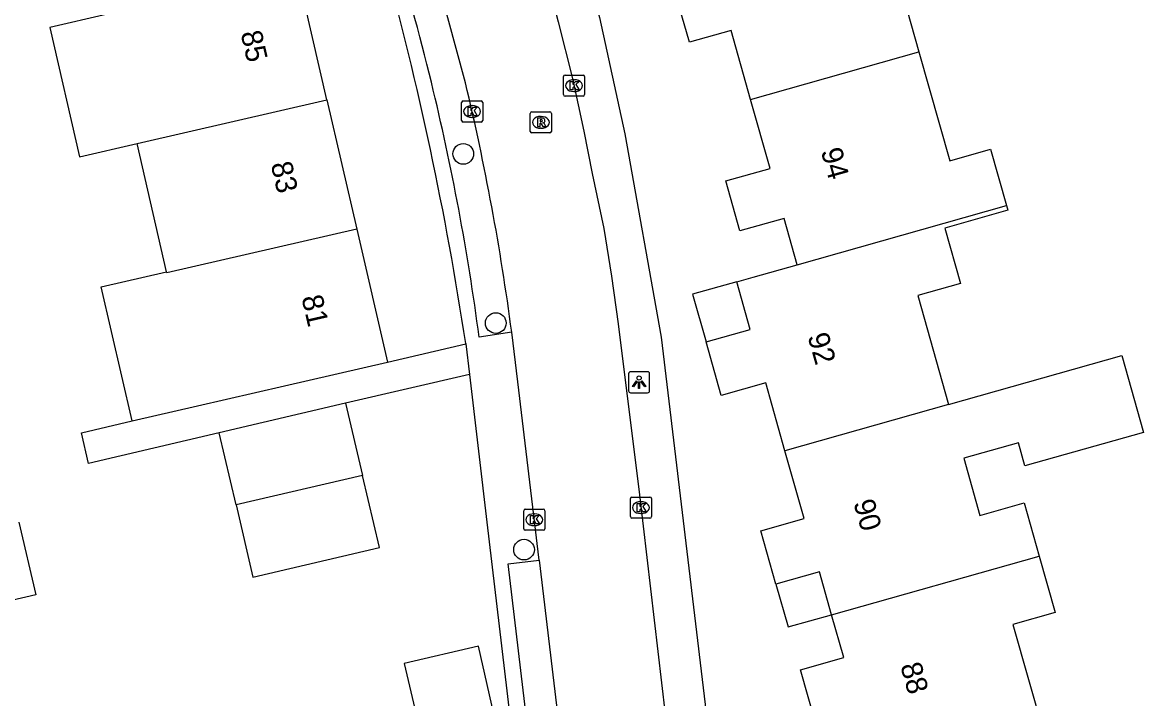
# Model space of a CAD drawing. Extents: x 158461 to 159795, y 387220 to 388672.
# Drawn here: x 159614.8 to 159667.9, y 388009.6 to 388041.7 of the extents above; entities that cross this region are included whole.
import ezdxf

# ---------------------------------------------------------------- set-up
doc = ezdxf.new("R2010")
doc.units = 0
for name, color, linetype in [('IMGEO_Boom', 7, 'Continuous'), ('IMGEO_Kolk', 7, 'Continuous'), ('IMGEO_Lichtpunt', 7, 'Continuous'), ('IMGEO_Muur', 7, 'Continuous'), ('IMGEO_Pand', 7, 'Continuous'), ('IMGEO_Pand_nummerreeks', 7, 'Continuous'), ('IMGEO_Pand_overbouw', 7, 'Continuous'), ('IMGEO_Rijbaan_lokaal_open', 7, 'Continuous'), ('IMGEO_Rioolput', 7, 'Continuous'), ('IMGEO_Voetpad_open', 7, 'Continuous')]:
    doc.layers.add(name, color=color, linetype=linetype)

msp = doc.modelspace()

# ---------------------------------------------------------------- linework, layer by layer
at = {"layer": 'IMGEO_Boom'}
for centre in [(159635.644, 388035.443), (159637.184, 388027.43), (159638.521, 388016.699)]:
    msp.add_circle(centre, 0.489, dxfattribs=at)
at = {"layer": 'IMGEO_Kolk'}
for p, q in [((159640.39, 388038.25), (159640.39, 388039.102)), ((159640.465, 388039.176), (159641.317, 388039.176)), ((159640.878, 388038.956), (159640.903, 388038.956)), ((159641.391, 388039.102), (159641.391, 388038.25)), ((159641.317, 388038.176), (159640.465, 388038.176)), ((159640.901, 388038.396), (159640.876, 388038.396)), ((159635.563, 388037.026), (159635.563, 388037.878)), ((159635.638, 388037.952), (159636.49, 388037.952)), ((159636.051, 388037.732), (159636.076, 388037.732)), ((159636.564, 388037.878), (159636.564, 388037.026)), ((159636.074, 388037.172), (159636.049, 388037.172)), ((159636.49, 388036.952), (159635.638, 388036.952)), ((159643.555, 388018.265), (159643.555, 388019.117)), ((159643.63, 388019.191), (159644.482, 388019.191)), ((159644.556, 388019.117), (159644.556, 388018.265)), ((159638.506, 388017.69), (159638.506, 388018.542)), ((159638.581, 388018.616), (159639.433, 388018.616)), ((159639.507, 388018.542), (159639.507, 388017.69)), ((159644.043, 388018.971), (159644.068, 388018.971)), ((159638.994, 388018.396), (159639.019, 388018.396)), ((159644.482, 388018.191), (159643.63, 388018.191)), ((159644.066, 388018.411), (159644.041, 388018.411)), ((159639.433, 388017.616), (159638.581, 388017.616)), ((159639.017, 388017.836), (159638.992, 388017.836))]:
    msp.add_line(p, q, dxfattribs=at)
for points in [[(159640.39, 388038.25), (159640.39, 388039.102)], [(159640.465, 388039.176), (159641.317, 388039.176)], [(159640.711, 388038.876), (159640.834, 388038.876), (159640.834, 388038.725), (159640.964, 388038.876), (159641.128, 388038.876), (159640.982, 388038.725), (159641.135, 388038.476), (159640.983, 388038.476), (159640.898, 388038.64), (159640.834, 388038.573), (159640.834, 388038.476), (159640.711, 388038.476), (159640.711, 388038.876)], [(159641.391, 388039.102), (159641.391, 388038.25)], [(159641.317, 388038.176), (159640.465, 388038.176)], [(159635.563, 388037.026), (159635.563, 388037.878)], [(159635.638, 388037.952), (159636.49, 388037.952)], [(159635.884, 388037.652), (159636.007, 388037.652), (159636.007, 388037.501), (159636.137, 388037.652), (159636.301, 388037.652), (159636.155, 388037.501), (159636.308, 388037.252), (159636.156, 388037.252), (159636.071, 388037.416), (159636.007, 388037.349), (159636.007, 388037.252), (159635.884, 388037.252), (159635.884, 388037.652)], [(159636.564, 388037.878), (159636.564, 388037.026)], [(159636.49, 388036.952), (159635.638, 388036.952)], [(159643.555, 388018.265), (159643.555, 388019.117)], [(159643.63, 388019.191), (159644.482, 388019.191)], [(159644.556, 388019.117), (159644.556, 388018.265)], [(159638.506, 388017.69), (159638.506, 388018.542)], [(159638.581, 388018.616), (159639.433, 388018.616)], [(159639.507, 388018.542), (159639.507, 388017.69)], [(159643.876, 388018.891), (159643.999, 388018.891), (159643.999, 388018.74), (159644.129, 388018.891), (159644.293, 388018.891), (159644.147, 388018.74), (159644.3, 388018.491), (159644.148, 388018.491), (159644.063, 388018.655), (159643.999, 388018.588), (159643.999, 388018.491), (159643.876, 388018.491), (159643.876, 388018.891)], [(159638.827, 388018.316), (159638.95, 388018.316), (159638.95, 388018.165), (159639.08, 388018.316), (159639.244, 388018.316), (159639.098, 388018.165), (159639.251, 388017.916), (159639.099, 388017.916), (159639.014, 388018.08), (159638.95, 388018.013), (159638.95, 388017.916), (159638.827, 388017.916), (159638.827, 388018.316)], [(159644.482, 388018.191), (159643.63, 388018.191)], [(159639.433, 388017.616), (159638.581, 388017.616)]]:
    msp.add_lwpolyline(points, dxfattribs=at)
for centre, start, end in [((159640.467, 388039.1), 91.552, 178.448), ((159640.467, 388039.1), 91.552, 178.448), ((159641.315, 388039.1), 1.552, 88.448), ((159641.315, 388039.1), 1.552, 88.448), ((159640.467, 388038.252), 181.552, 268.448), ((159640.467, 388038.252), 181.552, 268.448), ((159641.315, 388038.252), 271.552, 358.448), ((159641.315, 388038.252), 271.552, 358.448), ((159635.64, 388037.876), 91.552, 178.448), ((159635.64, 388037.876), 91.552, 178.448), ((159636.488, 388037.876), 1.552, 88.448), ((159636.488, 388037.876), 1.552, 88.448), ((159635.64, 388037.028), 181.552, 268.448), ((159635.64, 388037.028), 181.552, 268.448), ((159636.488, 388037.028), 271.552, 358.448), ((159636.488, 388037.028), 271.552, 358.448), ((159643.632, 388019.115), 91.552, 178.448), ((159643.632, 388019.115), 91.552, 178.448), ((159644.48, 388019.115), 1.552, 88.448), ((159644.48, 388019.115), 1.552, 88.448), ((159638.583, 388018.54), 91.552, 178.448), ((159638.583, 388018.54), 91.552, 178.448), ((159639.431, 388018.54), 1.552, 88.448), ((159639.431, 388018.54), 1.552, 88.448), ((159643.632, 388018.267), 181.552, 268.448), ((159643.632, 388018.267), 181.552, 268.448), ((159644.48, 388018.267), 271.552, 358.448), ((159644.48, 388018.267), 271.552, 358.448), ((159638.583, 388017.692), 181.552, 268.448), ((159638.583, 388017.692), 181.552, 268.448), ((159639.431, 388017.692), 271.552, 358.448), ((159639.431, 388017.692), 271.552, 358.448)]:
    msp.add_arc(centre, 0.0765, start, end, dxfattribs=at)
for centre, major_axis, ratio, start_param, end_param in [((159640.877, 388038.676), (-0.387, 0.002), 0.722429, 4.712389, 7.853982), ((159640.902, 388038.676), (-0.39, 0.002), 0.717154, 1.570796, 4.712389), ((159636.05, 388037.452), (-0.387, 0.002), 0.722429, 4.712389, 7.853982), ((159636.075, 388037.452), (-0.39, 0.002), 0.717154, 1.570796, 4.712389), ((159644.042, 388018.691), (-0.387, 0.002), 0.722429, 4.712389, 7.853982), ((159644.067, 388018.691), (-0.39, 0.002), 0.717154, 1.570796, 4.712389), ((159638.993, 388018.116), (-0.387, 0.002), 0.722429, 4.712389, 7.853982), ((159639.018, 388018.116), (-0.39, 0.002), 0.717154, 1.570796, 4.712389)]:
    msp.add_ellipse(centre, major_axis=major_axis, ratio=ratio, start_param=start_param, end_param=end_param, dxfattribs=at)
at = {"layer": 'IMGEO_Lichtpunt'}
for p, q in [((159643.472, 388025.03), (159643.472, 388024.223)), ((159643.472, 388025.03), (159643.472, 388024.223)), ((159644.374, 388025.125), (159643.566, 388025.125)), ((159644.374, 388025.125), (159643.566, 388025.125)), ((159644.468, 388024.223), (159644.468, 388025.03)), ((159644.468, 388024.223), (159644.468, 388025.03)), ((159643.566, 388024.129), (159644.374, 388024.129)), ((159643.566, 388024.129), (159644.374, 388024.129))]:
    msp.add_line(p, q, dxfattribs=at)
for points in [[(159643.846, 388024.694), (159643.885, 388024.666), (159643.697, 388024.404), (159643.659, 388024.431), (159643.846, 388024.694)], [(159643.948, 388024.646), (159643.995, 388024.646), (159643.995, 388024.324), (159643.948, 388024.324), (159643.948, 388024.646)], [(159644.058, 388024.666), (159644.096, 388024.693), (159644.283, 388024.431), (159644.244, 388024.403), (159644.058, 388024.666)]]:
    msp.add_lwpolyline(points, dxfattribs=at)
msp.add_circle((159643.971, 388024.828), 0.0994, dxfattribs=at)
for centre, start, end in [((159643.566, 388025.03), 90, 180), ((159643.566, 388025.03), 90, 180), ((159644.374, 388025.03), 0, 90), ((159644.374, 388025.03), 0, 90), ((159643.566, 388024.223), 180, 270), ((159643.566, 388024.223), 180, 270), ((159644.374, 388024.223), 270, 0), ((159644.374, 388024.223), 270, 360)]:
    msp.add_arc(centre, 0.0946, start, end, dxfattribs=at)
at = {"layer": 'IMGEO_Muur'}
msp.add_lwpolyline([(159636.762, 388017.998), (159637.707, 388010.014)], dxfattribs=at)
at = {"layer": 'IMGEO_Pand'}
for points in [[(159656.971, 388048.656), (159657.694, 388046.096), (159655.732, 388045.542), (159657.221, 388040.269)], [(159649.247, 388038.02), (159648.323, 388041.292), (159646.349, 388040.734), (159645.669, 388043.14), (159647.686, 388043.71), (159647.079, 388045.86)], [(159629.192, 388037.999), (159627.782, 388044.122)], [(159618.794, 388042.053), (159616.064, 388041.424), (159617.473, 388035.301), (159620.204, 388035.93)], [(159649.247, 388038.02), (159657.221, 388040.269)], [(159657.221, 388040.269), (159658.676, 388035.119), (159660.609, 388035.665), (159661.364, 388032.995)], [(159620.204, 388035.93), (159629.192, 388037.999)], [(159629.192, 388037.999), (159630.602, 388031.873)], [(159651.458, 388030.196), (159650.839, 388032.388), (159648.745, 388031.797), (159648.078, 388034.161), (159650.17, 388034.752), (159649.247, 388038.02)], [(159621.601, 388029.86), (159620.204, 388035.93)], [(159651.458, 388030.196), (159661.364, 388032.995)], [(159661.364, 388032.995), (159661.426, 388032.774), (159658.443, 388031.932), (159659.183, 388029.312), (159657.161, 388028.741), (159658.621, 388023.571)], [(159630.602, 388031.873), (159621.614, 388029.805), (159621.601, 388029.86)], [(159630.602, 388031.873), (159632.05, 388025.584)], [(159650.877, 388021.385), (159649.969, 388024.599), (159647.857, 388024.002), (159647.142, 388026.536), (159649.235, 388027.127), (159648.597, 388029.387), (159649.378, 388029.608), (159651.458, 388030.196)], [(159619.963, 388022.802), (159618.503, 388029.147), (159621.601, 388029.86)], [(159619.963, 388022.802), (159623.062, 388023.515), (159627.178, 388024.463), (159632.05, 388025.584)], [(159658.621, 388023.571), (159666.829, 388025.888), (159667.856, 388022.248), (159662.237, 388020.662), (159661.927, 388021.759), (159659.339, 388021.028), (159660.105, 388018.318), (159662.206, 388018.911), (159662.916, 388016.398)], [(159630.072, 388023.629), (159624.089, 388022.228)], [(159630.072, 388023.629), (159630.871, 388020.218)], [(159658.621, 388023.571), (159650.877, 388021.385)], [(159624.887, 388018.818), (159624.089, 388022.228)], [(159653.083, 388013.619), (159652.509, 388015.654), (159650.45, 388015.072), (159649.738, 388017.591), (159651.785, 388018.169), (159650.877, 388021.385)], [(159630.871, 388020.218), (159624.887, 388018.818)], [(159624.887, 388018.818), (159625.687, 388015.403), (159631.671, 388016.805), (159630.871, 388020.218)], [(159614.597, 388018), (159615.401, 388014.567), (159609.482, 388013.18), (159609.381, 388013.613)], [(159653.083, 388013.619), (159662.916, 388016.398)], [(159662.916, 388016.398), (159663.671, 388013.724), (159661.667, 388013.157), (159663.11, 388008.048)], [(159655.287, 388005.841), (159654.388, 388009.024), (159652.337, 388008.444), (159651.614, 388011.006), (159653.658, 388011.584), (159653.083, 388013.619)], [(159629.743, 387997.966), (159635.694, 387999.358), (159635.744, 387999.143), (159636.036, 387999.211), (159635.851, 388000), (159635.307, 388002.327), (159638.423, 388003.057), (159636.358, 388012.126), (159632.852, 388011.304), (159633.605, 388008.091), (159627.697, 388006.707)]]:
    msp.add_lwpolyline(points, dxfattribs=at)
at = {"layer": 'IMGEO_Pand_overbouw'}
for points in [[(159648.597, 388029.387), (159646.505, 388028.795), (159647.142, 388026.536), (159649.235, 388027.127)], [(159652.509, 388015.654), (159650.45, 388015.072), (159651.025, 388013.037), (159653.083, 388013.619)]]:
    msp.add_lwpolyline(points, close=True, dxfattribs=at)
at = {"layer": 'IMGEO_Rijbaan_lokaal_open'}
for points in [[(159638.89, 388046.281), (159639.603, 388043.767), (159640.143, 388041.702), (159640.821, 388039.009), (159641.356, 388036.513), (159641.755, 388034.507), (159642.302, 388031.912), (159642.664, 388029.646), (159642.977, 388027.399), (159643.987, 388019.299), (159646.239, 388000), (159646.407, 387998.559), (159646.468, 387997.6)], [(159635.746, 388038.81), (159634.131, 388044.812)], [(159639.234, 388016.203), (159638.227, 388024.643), (159637.939, 388027.002)], [(159639.234, 388016.203), (159641.114, 388000.453)]]:
    msp.add_lwpolyline(points, dxfattribs=at)
msp.add_arc((159522.589, 388011.687), 116.362, 7.56307, 13.4793, dxfattribs=at)
at = {"layer": 'IMGEO_Rioolput'}
for p, q in [((159638.819, 388036.51), (159638.819, 388037.362)), ((159638.894, 388037.436), (159639.746, 388037.436)), ((159639.307, 388037.216), (159639.332, 388037.216)), ((159639.82, 388037.362), (159639.82, 388036.51)), ((159639.33, 388036.656), (159639.305, 388036.656)), ((159639.746, 388036.436), (159638.894, 388036.436))]:
    msp.add_line(p, q, dxfattribs=at)
for points in [[(159638.819, 388036.51), (159638.819, 388037.362)], [(159638.894, 388037.436), (159639.746, 388037.436)], [(159639.408, 388037.134), (159639.156, 388037.136), (159639.156, 388036.736)], [(159639.82, 388037.362), (159639.82, 388036.51)], [(159639.156, 388036.736), (159639.28, 388036.736), (159639.28, 388036.898), (159639.291, 388036.898)], [(159639.334, 388037.055), (159639.28, 388037.055), (159639.28, 388036.974)], [(159639.28, 388036.974), (159639.332, 388036.974)], [(159639.338, 388036.869), (159639.409, 388036.736), (159639.549, 388036.736), (159639.484, 388036.862)], [(159639.746, 388036.436), (159638.894, 388036.436)]]:
    msp.add_lwpolyline(points, dxfattribs=at)
for centre, radius, start, end in [((159638.896, 388037.36), 0.0765, 91.552, 178.448), ((159638.896, 388037.36), 0.0765, 91.552, 178.448), ((159639.407, 388037.024), 0.109, 350.3612, 89.416), ((159639.744, 388037.36), 0.0765, 1.552, 88.448), ((159639.744, 388037.36), 0.0765, 1.552, 88.448), ((159639.29, 388036.845), 0.0533, 26.0293, 88.6989), ((159639.316, 388037.163), 0.19, 274.7715, 282.9687), ((159639.34, 388036.959), 0.0964, 77.0061, 93.1865), ((159639.354, 388037.016), 0.0378, 276.6634, 79.6772), ((159639.405, 388037.024), 0.112, 277.5842, 350.9817), ((159639.389, 388036.809), 0.108, 29.5134, 73.7905), ((159638.896, 388036.512), 0.0765, 181.552, 268.448), ((159638.896, 388036.512), 0.0765, 181.552, 268.448), ((159639.744, 388036.512), 0.0765, 271.552, 358.448), ((159639.744, 388036.512), 0.0765, 271.552, 358.448)]:
    msp.add_arc(centre, radius, start, end, dxfattribs=at)
for centre, major_axis, ratio, start_param, end_param in [((159639.306, 388036.936), (-0.387, 0.002), 0.722429, 4.712389, 7.853982), ((159639.331, 388036.936), (-0.39, 0.002), 0.717154, 1.570796, 4.712389)]:
    msp.add_ellipse(centre, major_axis=major_axis, ratio=ratio, start_param=start_param, end_param=end_param, dxfattribs=at)
at = {"layer": 'IMGEO_Voetpad_open'}
for points in [[(159620.708, 388113.103), (159620.626, 388112.926), (159627.656, 388089.603), (159634.642, 388066.925), (159640.666, 388047.367), (159642.101, 388041.909), (159643.295, 388036.393), (159645.021, 388026.758), (159648.211, 388000), (159648.467, 387997.852)], [(159637.939, 388027.002), (159636.397, 388026.762)], [(159632.05, 388025.584), (159635.763, 388026.44)], [(159635.761, 388026.46), (159635.763, 388026.44)], [(159635.763, 388026.44), (159635.934, 388025.001)], [(159635.934, 388025.001), (159630.072, 388023.629)], [(159635.934, 388025.001), (159636.762, 388017.998), (159637.707, 388010.014), (159638.892, 388000), (159639.09, 387998.326)], [(159624.089, 388022.228), (159617.908, 388020.779), (159617.569, 388022.227), (159619.963, 388022.802)], [(159641.114, 388000.453), (159639.653, 388000.206), (159637.764, 388016.028), (159639.234, 388016.203)]]:
    msp.add_lwpolyline(points, dxfattribs=at)
for centre, radius, start, end in [((159530.019, 388013.582), 107.135, 13.63389, 17.44361), ((159479.276, 388002.733), 158.274, 8.62175, 15.38474), ((159522.817, 388011.732), 114.57, 7.53799, 13.68413)]:
    msp.add_arc(centre, radius, start, end, dxfattribs=at)

# ---------------------------------------------------------------- texts
at = {"layer": 'IMGEO_Pand_nummerreeks'}
for s, rotation, p in [('85', 282.9658, (159625.096, 388041.168)), ('94', 285.6265, (159652.568, 388035.583)), ('83', 282.9658, (159626.525, 388034.962)), ('81', 282.9658, (159627.979, 388028.646)), ('92', 285.8508, (159651.938, 388026.815)), ('90', 285.8508, (159654.108, 388018.929)), ('88', 285.8508, (159656.328, 388011.207))]:
    msp.add_text(s, height=1, rotation=rotation, dxfattribs=at).set_placement(p)

doc.saveas('drawing.dxf')
